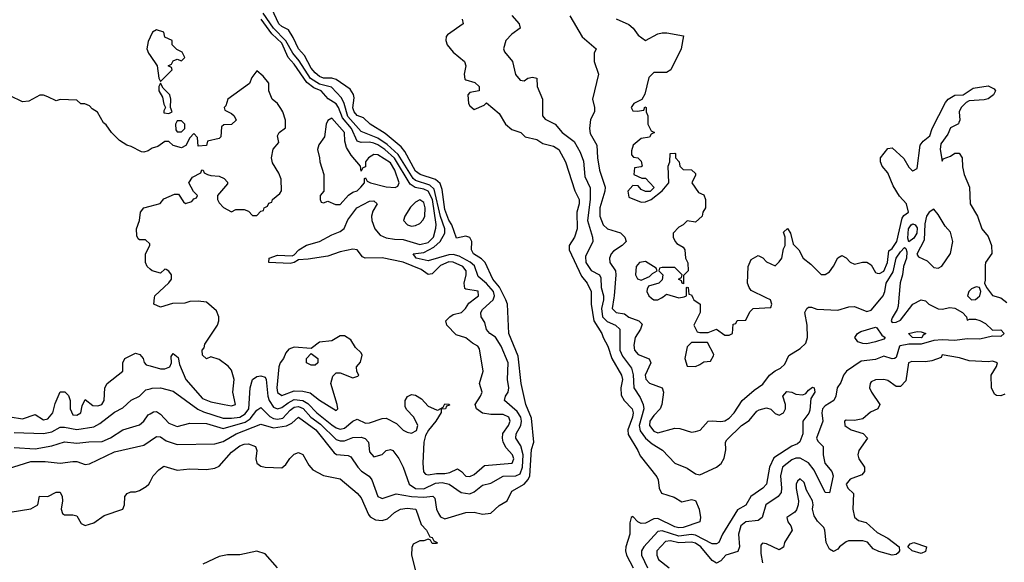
# Model space of a CAD drawing. Header units: inches. Extents: x 2380053 to 2584298, y 380219 to 546618.
# Tile 376 of 656: x 2559376 to 2564087, y 398736 to 401330. Entities that reach past the tile are written whole.
import ezdxf

# ---------------------------------------------------------------- set-up
doc = ezdxf.new("R2010")
doc.units = ezdxf.units.IN
doc.header["$MEASUREMENT"] = 0
for name, color, linetype in [('C5359', 7, 'Continuous'), ('C5369', 7, 'Continuous'), ('C5450', 7, 'Continuous'), ('C5460', 7, 'Continuous')]:
    doc.layers.add(name, color=color, linetype=linetype)

msp = doc.modelspace()

# ---------------------------------------------------------------- linework, layer by layer
at = {"layer": 'C5359', "color": 2}
for points, elevation in [([(2559330, 399430.6), (2559390, 399421.3), (2559450, 399442), (2559490, 399416.3), (2559510, 399422), (2559534, 399450), (2559545.1, 399494.9), (2559570, 399551.3), (2559591.6, 399551.6), (2559610, 399534), (2559618, 399510), (2559617.3, 399470), (2559630, 399441), (2559650, 399438.8), (2559668.7, 399450), (2559675.3, 399484.7), (2559690, 399514), (2559726, 399486), (2559750, 399483.8), (2559768.7, 399490), (2559779.5, 399510), (2559784, 399570), (2559794, 399590), (2559868.7, 399650), (2559869, 399690), (2559879, 399710), (2559930, 399736), (2559951.3, 399730), (2559966, 399710), (2559970.8, 399690.8), (2559980.7, 399680.7), (2560000, 399675)], 30), ([(2559350, 399356.5), (2559490, 399351.7), (2559530, 399360.3), (2559570, 399381.3), (2559590, 399382.6), (2559650, 399371.6), (2559730, 399383.7), (2559760.1, 399399.9), (2559830, 399454.4), (2559870, 399474), (2559910, 399510.8), (2559948.7, 399530), (2559980.1, 399559.9), (2560000, 399565.1)], 26), ([(2559350, 399284.4), (2559450, 399278.7), (2559530, 399292.2), (2559590, 399312.4), (2559650, 399305.5), (2559707.5, 399312.5), (2559770, 399312.7), (2559809.7, 399330.3), (2559868.7, 399370), (2559950, 399393.4), (2559969.3, 399410), (2559990, 399440.7), (2560000, 399446.5)], 22), ([(2559317.6, 399182.4), (2559430, 399217.1), (2559497.3, 399217.3), (2559570, 399210.5), (2559630, 399218), (2559650, 399217.1), (2559690, 399204), (2559710, 399207.3), (2559830, 399263.8), (2559970, 399295.5), (2560000, 399316.4)], 18), ([(2559330, 398976), (2559430, 398990.8), (2559462, 399010), (2559470, 399052), (2559510, 399051.3), (2559550, 399071.3), (2559570, 399071.3), (2559578.8, 399050), (2559580.7, 399030), (2559574, 398990), (2559581, 398970), (2559590, 398962.8), (2559630, 398962.8), (2559650, 398958), (2559670, 398922), (2559690, 398911.3), (2559730, 398924.7), (2559780.1, 398959.9), (2559869, 398990), (2559877, 399010), (2559879, 399050), (2559890, 399064.7), (2559907, 399073), (2559930, 399073), (2559950, 399079.1), (2559981.5, 399098.5), (2559994, 399110), (2560000, 399121.2)], 14)]:
    msp.add_lwpolyline(points, dxfattribs=dict(at, elevation=elevation))
at = {"layer": 'C5369', "color": 2}
for points, elevation in [([(2560000, 399675), (2560050, 399660.5), (2560070, 399660.7), (2560094, 399670), (2560102, 399690), (2560100.4, 399719.6), (2560110, 399734), (2560134.8, 399714.8), (2560141.4, 399681.4), (2560170.5, 399610), (2560250, 399519.3), (2560290, 399502.4), (2560354, 399490), (2560390, 399484), (2560408, 399490), (2560396, 399550), (2560402, 399610), (2560390, 399654), (2560374, 399674), (2560330, 399705.2), (2560290, 399718), (2560270, 399708.7), (2560250, 399726), (2560249, 399750), (2560258, 399762), (2560261.2, 399778.8), (2560322, 399870), (2560328.7, 399890), (2560328.7, 399910), (2560318, 399938), (2560270, 399979), (2560230, 399984), (2560190, 399982), (2560165.4, 399974.6), (2560107.1, 399972.9), (2560050, 399955.3), (2560018, 399970), (2560021, 400000)], 30), ([(2560000, 399316.4), (2560030, 399337.3), (2560050, 399336.3), (2560076.4, 399316.4), (2560130, 399298.4), (2560310, 399302.4), (2560350, 399313.1), (2560412.3, 399350), (2560530, 399396.4), (2560590, 399379), (2560652.2, 399387.8), (2560678.4, 399401.6), (2560710, 399430.4), (2560793.1, 399370), (2560879.9, 399259.9), (2560892, 399252), (2560947.3, 399247.3), (2560960.7, 399240.7), (2560993.4, 399190), (2561011.9, 399171.9), (2561048.4, 399148.4), (2561060.7, 399130), (2561090, 399051), (2561103.4, 399043.4), (2561110, 399040.7), (2561176.6, 399063.4), (2561250.2, 399050.2), (2561310, 399047.9), (2561352.3, 399052.3), (2561362.5, 399042.5), (2561370.4, 398990), (2561379.3, 398970), (2561390, 398954), (2561410, 398944), (2561510, 398974.8), (2561550, 398976), (2561590, 398966), (2561630, 398971), (2561670, 399006.8), (2561708.7, 399030), (2561730, 399076), (2561789.8, 399110.2), (2561808.7, 399131.3), (2561816.3, 399150), (2561825.3, 399274.7), (2561835.6, 399310), (2561824.4, 399424.4), (2561797, 399490), (2561775.1, 399590), (2561761.2, 399721.1), (2561717, 399830), (2561709.7, 399970), (2561702, 399990), (2561697.1, 400000)], 18), ([(2560000, 399565.1), (2560010, 399567.7), (2560050.5, 399570.5), (2560110, 399554.8), (2560228.1, 399468.1), (2560255, 399455), (2560350, 399425.5), (2560390, 399424.5), (2560429.2, 399430), (2560454.6, 399445.4), (2560471.7, 399470), (2560478, 399570), (2560489.6, 399610.4), (2560510, 399624), (2560530, 399628), (2560550, 399620.7), (2560555.8, 399610), (2560563.6, 399530), (2560570.3, 399510), (2560590, 399478.4), (2560610, 399468.9), (2560630, 399475.6), (2560660.9, 399499.1), (2560690, 399513.8), (2560730, 399510.2), (2560755, 399495), (2560797, 399450), (2560870, 399392.9), (2560890, 399378.3), (2560910, 399371.7), (2560930, 399377.4), (2560970, 399410.6), (2560990, 399420.7), (2561030, 399401.6), (2561050, 399402.4), (2561110, 399423), (2561130, 399424.9), (2561179.3, 399399.3), (2561210, 399367.3), (2561230, 399357.3), (2561250, 399354), (2561274.5, 399365.5), (2561281.2, 399390), (2561261.2, 399430), (2561226.8, 399466.8), (2561220.7, 399480.7), (2561220.9, 399510), (2561232.1, 399527.9), (2561250, 399538.8), (2561270, 399534.8), (2561298, 399518), (2561330, 399482.8), (2561370, 399464.7), (2561376.4, 399463.6), (2561402, 399478), (2561410, 399494), (2561431.6, 399491.6), (2561432.7, 399487.3), (2561418, 399482), (2561414, 399470), (2561392.7, 399467.3), (2561392.7, 399452.7), (2561367.3, 399410), (2561331.9, 399368.1), (2561317.1, 399342.9), (2561310.4, 399310), (2561305.5, 399210), (2561308.6, 399168.5), (2561318, 399158), (2561330, 399154), (2561370, 399161.1), (2561410, 399160.9), (2561434.2, 399165.8), (2561470, 399182), (2561490, 399170.8), (2561510, 399148), (2561530, 399145.5), (2561550, 399155.5), (2561600.5, 399199.5), (2561732.7, 399210), (2561740.7, 399230), (2561734, 399250), (2561702.9, 399282.9), (2561689.8, 399309.8), (2561685.7, 399330), (2561687.7, 399352.3), (2561714.7, 399390), (2561722.4, 399410), (2561715.6, 399430), (2561690, 399443), (2561630, 399442.4), (2561589.6, 399449.6), (2561562, 399470), (2561555.3, 399490), (2561581.2, 399530), (2561588.7, 399550), (2561575.3, 399590), (2561594, 399650), (2561576.6, 399756.6), (2561568.7, 399770), (2561542.9, 399782.9), (2561510, 399808.7), (2561464, 399824), (2561419, 399870), (2561415.3, 399890), (2561434, 399910), (2561450, 399920.7), (2561490, 399930.8), (2561509.2, 399950), (2561524.8, 399975.2), (2561558.4, 400000)], 26), ([(2560000, 399446.5), (2560015.9, 399455.9), (2560030, 399456.3), (2560050, 399444.9), (2560090, 399400.5), (2560130, 399385.5), (2560190, 399401.3), (2560270, 399400.3), (2560350, 399376), (2560454.5, 399405.5), (2560478.2, 399421.8), (2560510, 399463), (2560530, 399476.3), (2560572.6, 399432.6), (2560590, 399422.8), (2560610, 399419.7), (2560634.5, 399425.5), (2560670, 399463.6), (2560690, 399478.2), (2560710, 399481.1), (2560731.7, 399471.7), (2560769.1, 399429.1), (2560815.7, 399395.7), (2560890, 399323.1), (2560910, 399316), (2560930, 399317.4), (2560970, 399332), (2561010, 399333.4), (2561028.5, 399328.5), (2561044.9, 399310), (2561050, 399264.7), (2561070, 399240.7), (2561110, 399251), (2561130, 399271), (2561150, 399276), (2561162, 399270), (2561190, 399232), (2561211, 399190), (2561239.3, 399110), (2561270, 399088), (2561310, 399087.2), (2561365.6, 399114.4), (2561396.7, 399116.7), (2561430.7, 399110), (2561488.8, 399068.9), (2561530, 399063.7), (2561550, 399072.4), (2561590, 399104.4), (2561630, 399114.9), (2561690, 399147), (2561750, 399149.1), (2561770, 399159.5), (2561781.8, 399190), (2561784.6, 399250), (2561773.1, 399293.1), (2561749.6, 399330), (2561752, 399350), (2561773.5, 399390), (2561777.6, 399410), (2561774.2, 399430), (2561756.6, 399456.6), (2561696, 399510), (2561700.9, 399530), (2561713.3, 399550), (2561716.3, 399570), (2561709.7, 399610), (2561712.6, 399690), (2561679.6, 399770), (2561652, 399811.9), (2561626, 399830), (2561610, 399849.2), (2561602, 399882), (2561584.5, 399910), (2561583, 399930), (2561590, 399944), (2561641.6, 399990), (2561644.3, 400000)], 22), ([(2562110.1, 400000), (2562110.3, 399970), (2562123.7, 399890), (2562162, 399830), (2562167.3, 399810), (2562190.3, 399770), (2562208.6, 399710), (2562255.3, 399630), (2562260.3, 399610), (2562251.9, 399570), (2562254.3, 399534.3), (2562268, 399510), (2562306, 399470), (2562311.5, 399450), (2562308.7, 399430), (2562286.4, 399370), (2562287, 399347), (2562334, 399270), (2562344.5, 399244.5), (2562424.9, 399144.9), (2562430.7, 399130), (2562434.9, 399090), (2562447.1, 399067.1), (2562506.8, 399046.8), (2562544.7, 399024.7), (2562590, 399036), (2562610, 399030.8), (2562627.3, 398990), (2562633.4, 398950), (2562630.5, 398929.5), (2562550, 398902.6), (2562530, 398900.5), (2562510, 398905.7), (2562430, 398945.6), (2562410, 398943.6), (2562370, 398922.9), (2562350, 398920.9), (2562334, 398930), (2562310, 398955.3), (2562302, 398950), (2562295.3, 398924.7), (2562295.5, 398870), (2562276.4, 398810), (2562275.3, 398790), (2562279.5, 398770), (2562310.5, 398710)], 18), ([(2562168.8, 400000), (2562168.8, 399990), (2562159.6, 399950), (2562165.3, 399910), (2562187.6, 399887.6), (2562227.3, 399870), (2562248, 399850), (2562247.6, 399750), (2562260.9, 399720.9), (2562304, 399664), (2562311.6, 399631.6), (2562314.4, 399570), (2562344.4, 399524.4), (2562359.5, 399490), (2562362.3, 399470), (2562340.7, 399390), (2562344.8, 399364.8), (2562370.3, 399330), (2562402.4, 399302.4), (2562451.9, 399271.8), (2562510, 399210.4), (2562570, 399185.5), (2562610, 399159.1), (2562630, 399154.9), (2562710, 399190.3), (2562731.9, 399208.2), (2562745.9, 399234.1), (2562754, 399274), (2562753.2, 399310), (2562759.3, 399320.7), (2562829.7, 399390.3), (2562866.2, 399413.8), (2562902.3, 399457.7), (2562914.7, 399465.3), (2562950, 399474), (2562970, 399467.7), (2562990, 399446.8), (2563010, 399439.1), (2563030, 399450.8), (2563040.7, 399470), (2563039.7, 399490), (2563028, 399530), (2563047.2, 399552.8), (2563070, 399548.8), (2563090, 399539), (2563123.3, 399536.7), (2563137.6, 399542.4), (2563150, 399559.1), (2563170, 399573), (2563178, 399570), (2563181, 399550), (2563160.7, 399519.3), (2563156.7, 399463.3), (2563151.4, 399448.6), (2563123.8, 399410), (2563122.4, 399350), (2563108.6, 399311.5), (2563098.3, 399301.7), (2563070, 399291.5), (2562984.8, 399235.2), (2562963.1, 399190), (2562950, 399109), (2562931, 399090), (2562874.8, 399050), (2562850.4, 399009.6), (2562810, 398986.6), (2562739.1, 398870), (2562721, 398830), (2562710, 398823.7), (2562690, 398823.6), (2562610, 398866.2), (2562590, 398869), (2562530, 398861.4), (2562450, 398887.1), (2562430, 398882.9), (2562362.4, 398810), (2562350.4, 398790), (2562350.4, 398770), (2562379.5, 398710)], 22), ([(2562219.1, 400000), (2562210.5, 399950), (2562230, 399930.5), (2562270, 399924), (2562290, 399908), (2562338, 399890), (2562353.7, 399873.7), (2562346, 399850), (2562320.3, 399810), (2562314.2, 399774.2), (2562317.1, 399750), (2562334.8, 399730), (2562388.3, 399708.3), (2562395.5, 399690), (2562369.1, 399630.9), (2562372.1, 399612.1), (2562390, 399593), (2562450.4, 399570.4), (2562456.3, 399550), (2562448.2, 399490), (2562440.5, 399470), (2562410, 399438.4), (2562390.4, 399410), (2562389.2, 399389.2), (2562410, 399362.4), (2562430, 399354.4), (2562510, 399377.1), (2562534.9, 399374.9), (2562590, 399358), (2562610, 399361), (2562632.3, 399367.7), (2562669.6, 399410.4), (2562690, 399413), (2562730, 399408.4), (2562750, 399412.7), (2562770, 399424.4), (2562795.1, 399450), (2562832.7, 399510), (2562890, 399558.8), (2562932.3, 399587.7), (2562964, 399630), (2562990, 399651), (2563016, 399664), (2563036.5, 399683.5), (2563055.3, 399724.7), (2563110, 399758), (2563137, 399783), (2563145.2, 399810), (2563143.7, 399870), (2563133.2, 399930), (2563142, 399950), (2563150, 399956), (2563164.7, 399955.3), (2563190, 399946), (2563290, 399942), (2563342.5, 399957.5), (2563370, 399959.1), (2563430, 399934.8), (2563450, 399941), (2563499.1, 400000)], 26), ([(2562396.9, 400000), (2562398.5, 399998.5), (2562410, 399990.8), (2562430, 399990.8), (2562447.2, 400000)], 30), ([(2563582.3, 400000), (2563579.2, 399960.8), (2563574.9, 399945.1), (2563550, 399904), (2563545.3, 399890), (2563550, 399882), (2563570, 399883.7), (2563590, 399893.4), (2563649.2, 399970), (2563690, 399990.8), (2563710, 399986), (2563726, 399970), (2563770, 399948), (2563790, 399946.8), (2563825.8, 399954.2), (2563850, 399950.3), (2563887.3, 399930), (2563906, 399910), (2563910, 399894), (2563921.2, 399898.8), (2563950, 399899.1), (2563970, 399892.7), (2563997.2, 399877.2), (2564030, 399846), (2564070, 399846.8), (2564086.8, 399830), (2564070, 399816), (2564030, 399817.2), (2563970, 399802), (2563910, 399805), (2563850, 399796.3), (2563790, 399800.2), (2563750, 399795.8), (2563690, 399778.2), (2563630, 399778.5), (2563589.1, 399770.9), (2563586, 399770), (2563570, 399715.3), (2563562, 399710), (2563550, 399708.3), (2563510, 399720.9), (2563470, 399705.7), (2563402, 399698), (2563332.2, 399650), (2563317.6, 399630), (2563304.7, 399595.3), (2563287.7, 399570), (2563280.5, 399530), (2563270.7, 399510), (2563230, 399484.2), (2563217, 399470), (2563213.4, 399450), (2563218, 399410), (2563188.2, 399330), (2563194.6, 399314.6), (2563220.7, 399290), (2563220.4, 399250), (2563228.2, 399210), (2563261.6, 399170), (2563268.4, 399150), (2563250, 399068), (2563229.5, 399070), (2563177.1, 399177.2), (2563150.8, 399210.8), (2563110, 399233.7), (2563090, 399234.3), (2563070, 399225.6), (2563025.3, 399190), (2563015.6, 399150), (2563021.7, 399090), (2563018.7, 399070), (2563005.5, 399050), (2562945.5, 399010), (2562927.7, 398950), (2562910, 398936.2), (2562850, 398929.5), (2562826.7, 398910), (2562814.9, 398870), (2562820.5, 398810), (2562812.7, 398787.3), (2562754.8, 398770), (2562730, 398742.7), (2562710, 398732.3), (2562690, 398744.5), (2562635.8, 398810), (2562610, 398827.1), (2562590, 398831.8), (2562530, 398828.6), (2562490, 398839.2), (2562465.2, 398834.8), (2562423.8, 398790), (2562424.4, 398770), (2562433, 398750), (2562483, 398710)], 26), ([(2562597, 400000), (2562602, 399990), (2562632, 399970), (2562632, 399930), (2562602, 399870), (2562618, 399838), (2562630, 399834), (2562670, 399834), (2562710, 399851), (2562750, 399822), (2562770, 399822), (2562786, 399830), (2562790, 399874), (2562802, 399878), (2562808.4, 399891.6), (2562850, 399894), (2562870, 399934), (2562886, 399950), (2562970, 399954), (2562975.3, 399970), (2562968, 399990), (2562947.6, 400000)], 30), ([(2563920.5, 400000), (2563930, 399990.5), (2563950, 399993), (2563958, 400000)], 30), ([(2564070.6, 400000), (2564098.6, 399978.6)], 30), ([(2564090, 399539.3), (2564070, 399532.3), (2564050, 399533.2), (2564040.1, 399540.1), (2564025.2, 399570), (2564024, 399630), (2564050, 399672), (2564055.1, 399690), (2564030, 399696.9), (2564010, 399693.6), (2563918.5, 399698.5), (2563873.4, 399713.4), (2563790, 399728), (2563784.9, 399715.1), (2563740.2, 399699.8), (2563710, 399693.8), (2563644, 399695.9), (2563628.4, 399690), (2563615.9, 399604.1), (2563590, 399577.2), (2563570, 399577.2), (2563530, 399605.2), (2563510, 399609.2), (2563471, 399609), (2563450, 399598), (2563444.7, 399590), (2563442.8, 399570), (2563451, 399550), (2563491, 399490), (2563482, 399470), (2563446.8, 399453.2), (2563410, 399422), (2563370, 399414), (2563330, 399415.3), (2563322, 399410), (2563324.7, 399390), (2563330, 399384.7), (2563354, 399370), (2563411.6, 399351.6), (2563432, 399330), (2563391.3, 399270), (2563386, 399250), (2563391.3, 399230), (2563418, 399190), (2563418, 399170), (2563405.4, 399154.6), (2563350, 399133.2), (2563331, 399110), (2563338, 399090), (2563365.4, 399065.4), (2563362.8, 398990), (2563370, 398952), (2563390, 398936), (2563426.8, 398926.8), (2563478, 398878), (2563530, 398850.7), (2563584.7, 398810), (2563586, 398790), (2563579.1, 398780.9), (2563570, 398774), (2563550, 398769.3), (2563486.8, 398786.8), (2563460.1, 398800.1), (2563432.1, 398832.1), (2563410, 398839.3), (2563342, 398838), (2563330, 398834), (2563298, 398810), (2563290, 398798), (2563270, 398788), (2563250, 398798), (2563234, 398830), (2563229.1, 398889.1), (2563223.1, 398903.1), (2563192.9, 398932.9), (2563178, 398958), (2563168.7, 398990), (2563173.2, 399010), (2563169, 399030), (2563140.1, 399080.1), (2563130, 399118), (2563110, 399135.3), (2563096.9, 399123.1), (2563091.3, 399110), (2563091.3, 399088.7), (2563102.8, 399030), (2563100.7, 399010), (2563093.4, 398986.6), (2563084.5, 398975.5), (2563046.8, 398950), (2563051.3, 398930), (2563066, 398910), (2563071.3, 398890), (2563036, 398830), (2563030.9, 398809.1), (2563010, 398795.3), (2562950, 398824), (2562930, 398828), (2562922.8, 398817.2), (2562922, 398778), (2562930, 398734)], 30), ([(2560000, 399121.2), (2560015.3, 399150), (2560041.5, 399178.5), (2560065.2, 399194.8), (2560130, 399176.3), (2560190, 399182), (2560270, 399179.1), (2560310, 399186), (2560330, 399195.5), (2560390, 399263), (2560430, 399292.7), (2560450, 399300.5), (2560470, 399302), (2560504.7, 399290), (2560511, 399270), (2560505.5, 399230), (2560510.8, 399210), (2560530, 399196.3), (2560550, 399190.7), (2560630, 399187.3), (2560650, 399202.8), (2560668, 399232), (2560690, 399253.4), (2560710, 399260.5), (2560730, 399250.7), (2560759.9, 399199.9), (2560778.5, 399178.5), (2560830, 399150.6), (2560910, 399134.8), (2560990, 399066), (2561010, 399044.7), (2561044.5, 398964.5), (2561053.2, 398953.2), (2561079.1, 398939.1), (2561110, 398936.3), (2561136.6, 398943.4), (2561170, 398973.4), (2561198, 398990), (2561230, 398995.5), (2561271.3, 398990), (2561296.9, 398916.9), (2561322, 398890), (2561338, 398858), (2561350, 398854), (2561358, 398838), (2561374, 398830), (2561370, 398826), (2561350, 398826), (2561342, 398842), (2561330, 398846), (2561310, 398838), (2561290, 398838), (2561258, 398822), (2561252.7, 398807.3), (2561251.3, 398770), (2561270.7, 398689.3)], 14), ([(2560609.7, 398710), (2560550, 398776.2), (2560510, 398789.6), (2560430, 398771.8), (2560370, 398771.6), (2560330, 398764), (2560252.2, 398727.8)], 14)]:
    msp.add_lwpolyline(points, dxfattribs=dict(at, elevation=elevation))
for points, elevation in [([(2563430, 399780.6), (2563410, 399782.7), (2563386, 399790), (2563371.8, 399810), (2563384.5, 399830), (2563400, 399840), (2563470, 399860.5), (2563477, 399857), (2563501.1, 399821.1), (2563517.3, 399810), (2563510, 399802.7), (2563470, 399789.8)], 22), ([(2563690, 399809.1), (2563648, 399810), (2563628, 399830), (2563670, 399839.3), (2563690, 399838), (2563711.3, 399830), (2563698.5, 399821.5), (2563693, 399810)], 22), ([(2560930, 399819), (2560910, 399819), (2560870, 399795.3), (2560810, 399789), (2560770, 399758), (2560690, 399765.2), (2560664.5, 399755.5), (2560650, 399738), (2560638.8, 399710), (2560622, 399690), (2560615.5, 399670), (2560606.7, 399570), (2560610, 399547.3), (2560630, 399532.7), (2560690, 399555.8), (2560730, 399554), (2560765.7, 399545.7), (2560810, 399510.7), (2560890, 399462), (2560898, 399470), (2560895.3, 399490), (2560865.2, 399590), (2560874.6, 399625.4), (2560890, 399642), (2560910, 399642), (2560970, 399618), (2560994.6, 399625.4), (2560998, 399630), (2560988.4, 399648.4), (2560988, 399670), (2561007.3, 399692.7), (2561014, 399726), (2561010, 399738), (2560983.1, 399763.1), (2560960.2, 399800.2)], 30), ([(2562667.3, 399787.3), (2562590, 399786), (2562570, 399766), (2562558, 399710), (2562570, 399674), (2562610, 399672), (2562630, 399682), (2562650, 399694), (2562682, 399698), (2562696.4, 399723.6), (2562698, 399730)], 30), ([(2560770, 399678), (2560748.7, 399690), (2560748, 399710), (2560770, 399734), (2560802, 399710), (2560802, 399690), (2560790, 399678)], 30), ([(2563690, 398778), (2563646, 398790), (2563626, 398810), (2563636.4, 398823.6), (2563654, 398830), (2563714, 398810), (2563710, 398788)], 30)]:
    msp.add_lwpolyline(points, close=True, dxfattribs=dict(at, elevation=elevation))
at = {"layer": 'C5450', "color": 2, "elevation": 30}
for points in [[(2560000, 401246), (2559990, 401226), (2559984.7, 401190), (2559992, 401170), (2560000, 401158.6)], [(2560000, 400708.9), (2559990, 400702.7), (2559970, 400696), (2559958.6, 400698.6), (2559910, 400724), (2559888, 400730), (2559852.9, 400752.9), (2559815.3, 400790), (2559790, 400828), (2559776.4, 400836.4), (2559748.4, 400888.4), (2559723.1, 400903.1), (2559710, 400918), (2559687.3, 400927.3), (2559668.4, 400928.4), (2559650, 400946), (2559570, 400948), (2559550, 400942), (2559510, 400962), (2559490, 400968.7), (2559471.6, 400968.4), (2559419.6, 400940.4), (2559390, 400938), (2559330, 400966)], [(2560000, 400137.6), (2559986, 400150), (2559978, 400170), (2559978, 400210), (2559998, 400250), (2559998, 400258), (2559978, 400278), (2559950, 400278), (2559943.1, 400283.1), (2559936.4, 400296.4), (2559935.3, 400330), (2559948.7, 400370), (2559954, 400410), (2559969.4, 400430.6), (2560000, 400438.5)]]:
    msp.add_lwpolyline(points, dxfattribs=at)
at = {"layer": 'C5460', "color": 2}
for points, elevation in [([(2561644.3, 400000), (2561647.1, 400010), (2561642.4, 400030), (2561610, 400068.4), (2561570, 400102), (2561552.5, 400152.5), (2561531.2, 400171.1), (2561479, 400199), (2561450, 400207.2), (2561430, 400206.6), (2561330, 400176.4), (2561272.7, 400190), (2561259, 400210), (2561310, 400217.3), (2561358.1, 400241.9), (2561387.7, 400270), (2561409.8, 400310), (2561409.8, 400330), (2561389.4, 400389.4), (2561359.8, 400519.8), (2561339, 400539), (2561270, 400561), (2561258.2, 400570), (2561186.3, 400686.3), (2561133.8, 400733.8), (2561090, 400762.9), (2561010, 400796), (2560946.8, 400866.8), (2560929.2, 400929.2), (2560915.9, 400955.9), (2560867.5, 401007.5), (2560810, 401021.2), (2560768.1, 401048.2), (2560713.8, 401133.8), (2560682.3, 401170), (2560649.1, 401229.1), (2560590, 401289.8), (2560541.1, 401361.1)], 22), ([(2561697.1, 400000), (2561671.8, 400051.8), (2561640.5, 400090), (2561602.9, 400170), (2561586.1, 400186.1), (2561547, 400210), (2561537, 400230), (2561539.5, 400270), (2561530, 400289), (2561510, 400294.5), (2561466, 400286), (2561444.4, 400350), (2561430, 400372.3), (2561410, 400422.7), (2561397.8, 400517.8), (2561387.2, 400547.2), (2561365.4, 400565.4), (2561292.7, 400590), (2561270, 400606.3), (2561219.4, 400699.4), (2561201.8, 400721.8), (2561125.2, 400785.2), (2561053.2, 400830), (2561021.2, 400861.2), (2560990, 400872.3), (2560976.2, 400890), (2560970, 400908.7), (2560976.1, 400956.1), (2560973, 400973), (2560957.7, 400997.7), (2560890, 401044.7), (2560869.8, 401049.8), (2560829, 401050), (2560810, 401058.4), (2560790, 401076.2), (2560770, 401098.4), (2560738.9, 401158.9), (2560709.7, 401190), (2560684.9, 401244.9), (2560661.5, 401281.5), (2560630, 401297.6), (2560616.2, 401310), (2560582.3, 401382.3)], 18), ([(2561731, 401350), (2561766, 401310), (2561771.3, 401290), (2561730, 401261.2), (2561702.8, 401230), (2561690.7, 401190), (2561695.9, 401175.9), (2561733.4, 401130), (2561748.6, 401068.5), (2561770, 401041), (2561790, 401038), (2561808, 401050), (2561830, 401056), (2561851, 401051), (2561851.3, 401010), (2561877.3, 400950), (2561877.3, 400870), (2561890, 400854.8), (2561938.8, 400830), (2561971.3, 400790), (2562028.4, 400748.4), (2562057.2, 400697.2), (2562074.1, 400654.1), (2562080.8, 400580.8), (2562105.9, 400525.8), (2562105.8, 400470), (2562092.8, 400370), (2562117.3, 400290), (2562118.8, 400270), (2562082.7, 400197.4), (2562084.6, 400170), (2562110, 400130.4), (2562150.3, 400110.3), (2562156.5, 400096.5), (2562158.3, 400050), (2562168.8, 400010), (2562168.8, 400000)], 22), ([(2562007.7, 401347.7), (2562067.5, 401247.5), (2562134, 401190), (2562124.7, 401170), (2562124.7, 401130), (2562146, 401070), (2562116, 400950), (2562126, 400910), (2562126, 400890), (2562107.9, 400852.1), (2562102, 400810), (2562106.2, 400786.2), (2562137.3, 400730), (2562140.4, 400670), (2562150.5, 400610), (2562177.1, 400530), (2562175.5, 400510), (2562152.2, 400430), (2562152.4, 400390), (2562168.2, 400350), (2562187.7, 400330), (2562250.5, 400310.5), (2562271, 400290), (2562278, 400270), (2562258, 400250), (2562216.7, 400223.3), (2562205.5, 400210), (2562198, 400190), (2562199.1, 400170), (2562226.7, 400130), (2562228.8, 400110), (2562220.8, 400010), (2562219.1, 400000)], 26), ([(2561558.4, 400000), (2561572, 400010), (2561570, 400031.8), (2561510, 400041.2), (2561505.4, 400045.4), (2561503, 400070), (2561512.4, 400110), (2561512.4, 400130), (2561496.9, 400150), (2561450, 400170.8), (2561430, 400171.7), (2561390, 400155.6), (2561350, 400115.6), (2561330, 400111.8), (2561296.2, 400136.2), (2561210, 400171.3), (2561111, 400191), (2561029.5, 400189.5), (2561015.9, 400195.9), (2560990, 400229.3), (2560970, 400233.6), (2560910, 400220.7), (2560850, 400199.5), (2560755.6, 400184.4), (2560710, 400182), (2560690, 400169.6), (2560670, 400164.5), (2560568, 400170), (2560570, 400190.6), (2560610, 400204), (2560678.9, 400201.1), (2560690, 400206), (2560712.3, 400230), (2560748.6, 400251.4), (2560811.2, 400268.9), (2560870, 400301.3), (2560910, 400317.6), (2560928.3, 400331.7), (2560946.8, 400373.2), (2560989.8, 400430.2), (2561050, 400462.4), (2561070, 400464), (2561086.8, 400450), (2561065.3, 400414.7), (2561059, 400390), (2561060.2, 400370), (2561075.3, 400330), (2561100.4, 400300.4), (2561130, 400287.4), (2561170, 400280.3), (2561210, 400279.6), (2561290, 400254.9), (2561330, 400264.2), (2561356.4, 400290), (2561367.4, 400332.6), (2561368.6, 400351.5), (2561350.4, 400470.4), (2561330, 400510.7), (2561310, 400519.8), (2561268.3, 400528.3), (2561243.6, 400543.6), (2561170, 400667.8), (2561123.5, 400710), (2561090, 400732.2), (2561070, 400739.8), (2561050, 400744.1), (2561010, 400743.5), (2560990, 400749.6), (2560963.2, 400810), (2560920.8, 400860.8), (2560901.8, 400910), (2560890, 400928.2), (2560852.2, 400952.2), (2560818.4, 400990), (2560783.5, 401003.5), (2560749.2, 401029.2), (2560690, 401117.2), (2560660.3, 401150), (2560630, 401217.1), (2560581.9, 401261.9), (2560532.1, 401332.1)], 26), ([(2561493.2, 401333.2), (2561498, 401310), (2561422.4, 401257.6), (2561417.3, 401250), (2561415.5, 401230), (2561422, 401210), (2561450, 401174.8), (2561504.7, 401130), (2561511.3, 401110), (2561502.8, 401070), (2561506.4, 401046.4), (2561510, 401042), (2561554, 401030), (2561574, 401010), (2561574, 400990), (2561530, 400982), (2561521, 400970), (2561522.8, 400930), (2561530, 400918), (2561550, 400901), (2561599, 400921), (2561610, 400932), (2561670, 400882), (2561701, 400830), (2561730, 400804.7), (2561774, 400790), (2561794, 400770), (2561850, 400757.3), (2561878.8, 400738.8), (2561930, 400725.5), (2561955.5, 400710), (2561987.3, 400650), (2562032.4, 400512.4), (2562052.2, 400470), (2562052.2, 400450), (2562041.6, 400410), (2562043.1, 400330), (2562030.2, 400289.8), (2562005.5, 400250), (2562004.9, 400230), (2562063.4, 400103.4), (2562090.4, 400070), (2562110, 400031), (2562110.1, 400000)], 18), ([(2562230, 401334.8), (2562290, 401306.8), (2562311.3, 401290), (2562335.3, 401255.3), (2562370, 401231.3), (2562430, 401262.8), (2562450, 401267.3), (2562472.7, 401267.3), (2562552.7, 401252.7), (2562540.7, 401190), (2562492, 401090), (2562470, 401078), (2562410, 401078), (2562386, 401054), (2562366.8, 400973.2), (2562352, 400948), (2562314, 400930), (2562302, 400910), (2562310, 400894), (2562330, 400892), (2562362, 400898), (2562367.3, 400912.7), (2562374, 400910), (2562374, 400890), (2562382, 400870), (2562382, 400830), (2562398, 400798), (2562414, 400790), (2562398, 400782), (2562390, 400768), (2562350, 400762), (2562311.3, 400730), (2562303.6, 400703.6), (2562303.6, 400683.6), (2562312.7, 400672.7), (2562334, 400670), (2562350, 400654), (2562354, 400630), (2562350, 400626), (2562318, 400622), (2562314, 400590), (2562352.7, 400572.7), (2562370, 400572), (2562412, 400528), (2562392, 400508), (2562370, 400508), (2562350, 400518), (2562335.3, 400535.3), (2562310, 400538), (2562286, 400510), (2562290, 400482), (2562350, 400458), (2562370, 400458.8), (2562398, 400470), (2562450, 400512), (2562482, 400550), (2562478, 400630), (2562486, 400650), (2562488, 400690), (2562510, 400692), (2562514, 400690), (2562514, 400670), (2562532, 400650), (2562534, 400630), (2562550, 400614), (2562590, 400612), (2562610, 400594), (2562610, 400586), (2562592, 400550), (2562623.5, 400503.5), (2562650, 400492), (2562658, 400470), (2562658, 400430), (2562644.7, 400410), (2562642, 400390), (2562610, 400362), (2562570, 400368), (2562551.2, 400348.9), (2562530, 400338), (2562502, 400310), (2562502, 400290), (2562512, 400270), (2562519.6, 400259.6), (2562550, 400242), (2562558, 400230), (2562562, 400190), (2562572.7, 400167.3), (2562574, 400130), (2562552.7, 400107.3), (2562552.7, 400067.3), (2562546, 400070), (2562542, 400082), (2562528, 400090), (2562542, 400098), (2562546, 400110), (2562510, 400146), (2562450, 400146), (2562438, 400142), (2562434, 400130), (2562454, 400110), (2562450, 400086), (2562434, 400070), (2562384.7, 400055.3), (2562378, 400042), (2562376, 400030), (2562386, 400010), (2562396.9, 400000)], 30), ([(2560000, 401158.6), (2560034, 401110), (2560042, 401050), (2560050, 401034), (2560106, 401090), (2560102, 401102), (2560086, 401110), (2560102, 401118), (2560110, 401134), (2560130, 401142), (2560150, 401134), (2560166, 401150), (2560154, 401174), (2560127.3, 401187.3), (2560106, 401210), (2560106, 401230), (2560070, 401246), (2560066, 401270), (2560030, 401282), (2560012, 401270), (2560000, 401246)], 30), ([(2560000, 400438.5), (2560048.8, 400451.1), (2560066.3, 400473.7), (2560116, 400496), (2560136, 400496), (2560159.6, 400459.6), (2560170, 400452), (2560199, 400461), (2560210, 400474), (2560222, 400478), (2560226, 400490), (2560208.4, 400508.4), (2560186, 400550), (2560203.1, 400576.9), (2560242, 400598), (2560248, 400612), (2560254, 400610), (2560258, 400598), (2560274, 400590), (2560290, 400584.7), (2560330, 400582), (2560354, 400570), (2560370, 400554), (2560370, 400546), (2560322, 400490), (2560322, 400470), (2560330, 400454), (2560351.6, 400431.6), (2560390, 400412), (2560410, 400422), (2560450, 400422), (2560470, 400414), (2560490, 400394), (2560510, 400394), (2560530, 400414), (2560542, 400418), (2560546, 400430), (2560562, 400438), (2560567.3, 400452.7), (2560582, 400458), (2560586, 400470), (2560620.4, 400499.6), (2560628.4, 400511.6), (2560627.3, 400567.3), (2560616.4, 400596.4), (2560585.6, 400645.6), (2560581.2, 400670), (2560589.3, 400710.7), (2560616.4, 400743.6), (2560610, 400774), (2560618, 400790), (2560647.3, 400812.7), (2560648, 400850), (2560635.3, 400890), (2560625.6, 400905.6), (2560609.2, 400929.2), (2560584, 400950), (2560568.7, 400990), (2560567.3, 401027.3), (2560540.4, 401060.4), (2560510, 401086), (2560486.4, 401053.6), (2560474.8, 401025.2), (2560372, 400950), (2560362, 400918), (2560354, 400910), (2560358, 400898), (2560390, 400882), (2560402, 400870), (2560411.3, 400850), (2560390, 400828.7), (2560352, 400828), (2560342, 400818), (2560338, 400770), (2560330, 400762), (2560274, 400750), (2560270, 400728), (2560230, 400726), (2560227.3, 400767.3), (2560210, 400786), (2560190, 400766), (2560171.2, 400728.9), (2560150, 400718), (2560110, 400728.7), (2560090, 400748), (2560070, 400748), (2560036.3, 400723.7), (2560010, 400715.1), (2560000, 400708.9)], 30), ([(2562947.6, 400000), (2562875.3, 400035.3), (2562866, 400050), (2562858, 400070), (2562862, 400150), (2562876.4, 400183.6), (2562910, 400202), (2562930.9, 400190.9), (2562950, 400172), (2562990, 400154), (2563010, 400172), (2563022, 400190), (2563030, 400234), (2563038, 400250), (2563038, 400290), (2563030, 400314), (2563050, 400332), (2563064.7, 400310), (2563076.9, 400256.9), (2563104.7, 400230), (2563124.7, 400190), (2563162, 400162), (2563210, 400112), (2563230, 400111.3), (2563250, 400124.7), (2563270, 400152), (2563290, 400192), (2563310, 400202), (2563330, 400192), (2563350, 400171.3), (2563370, 400161), (2563409.1, 400170.9), (2563430, 400171.3), (2563450, 400158), (2563470, 400122), (2563478, 400118), (2563490, 400116), (2563510, 400127.7), (2563527.8, 400170), (2563535.3, 400224.7), (2563550, 400236.3), (2563572.8, 400270), (2563598.7, 400381.3), (2563606, 400394), (2563629, 400410), (2563619, 400450), (2563586.3, 400486.3), (2563555.5, 400535.5), (2563530, 400598), (2563502, 400630), (2563495.3, 400650), (2563495.3, 400670), (2563530, 400714), (2563550, 400718), (2563606.4, 400666.4), (2563630, 400624.7), (2563644.7, 400610), (2563650, 400606.8), (2563670, 400618), (2563684, 400730), (2563699, 400750), (2563730, 400774.8), (2563742.6, 400810), (2563806, 400934), (2563818.7, 400950), (2563850, 400968.9), (2563890, 400970.3), (2563937.8, 401002.2), (2564010, 401014.4), (2564038.8, 400998.8), (2564045.3, 400990), (2564034.9, 400970), (2564010, 400951.9), (2563990, 400946.4), (2563918.7, 400941.3), (2563905.3, 400934.7), (2563880.5, 400910), (2563870.8, 400890), (2563874.8, 400850), (2563870, 400838), (2563867.3, 400832.7), (2563830, 400812.3), (2563817.2, 400782.8), (2563783.6, 400736.4), (2563780.3, 400710), (2563790, 400654), (2563795.3, 400664.7), (2563830, 400678), (2563850, 400691.3), (2563871.3, 400691.3), (2563884.7, 400670), (2563886.4, 400626.4), (2563894.8, 400590), (2563921, 400530), (2563924, 400450), (2563958.8, 400390), (2563978.8, 400330), (2564010, 400294), (2564025.5, 400250), (2564027.1, 400212.9), (2563997.3, 400170), (2563995.3, 400155.3), (2563996, 400084), (2563992, 400070), (2564002, 400050), (2564030, 400011.3), (2564070, 400000.5), (2564070.6, 400000)], 30), ([(2563499.1, 400000), (2563507.4, 400010), (2563515.2, 400030), (2563521.6, 400070), (2563554.9, 400125.1), (2563569.8, 400190), (2563590, 400220.4), (2563610, 400240.7), (2563616.1, 400236.1), (2563620.3, 400220.3), (2563619.7, 400190), (2563604.2, 400150), (2563599.7, 400110), (2563588, 400072), (2563582.3, 400000)], 26), ([(2560021, 400000), (2560022, 400010), (2560090, 400072), (2560102, 400090), (2560102, 400110), (2560090, 400128), (2560076.4, 400136.4), (2560070, 400138), (2560050, 400118), (2560010, 400128.7), (2560000, 400137.6)], 30), ([(2562447.2, 400000), (2562455.5, 400004.5), (2562470, 400018), (2562530, 400001), (2562555.3, 400004.7), (2562566, 400010), (2562566, 400050), (2562570, 400052), (2562574, 400050), (2562578, 400018), (2562590, 400014), (2562597, 400000)], 30), ([(2563958, 400000), (2563969.4, 400010), (2563975.3, 400030), (2563969.1, 400049.1), (2563953.2, 400053.2), (2563930, 400042.9), (2563917.1, 400030), (2563910.5, 400010), (2563920.5, 400000)], 30)]:
    msp.add_lwpolyline(points, dxfattribs=dict(at, elevation=elevation))
for points, elevation in [([(2560050, 401026), (2560042, 401010), (2560042, 400990), (2560059.6, 400959.6), (2560065.4, 400925.4), (2560074, 400910), (2560065.4, 400894.6), (2560065.4, 400885.4), (2560090, 400882), (2560106, 400890), (2560098, 400910), (2560099, 400950), (2560094, 400970), (2560062, 401002)], 30), ([(2560150, 400846), (2560130, 400846), (2560122, 400830), (2560123.6, 400803.6), (2560130, 400794), (2560150, 400794), (2560166, 400810), (2560166, 400830)], 30), ([(2560870, 400859), (2560850, 400848), (2560842.8, 400830), (2560834.8, 400770), (2560807.9, 400732.1), (2560801, 400710), (2560811, 400670), (2560811.3, 400650), (2560832, 400590), (2560832, 400510), (2560814, 400490), (2560814, 400470), (2560818, 400458), (2560830, 400454), (2560850, 400462), (2560886.4, 400446.4), (2560910, 400446.8), (2560950, 400491.3), (2560970, 400506), (2560990, 400512), (2561008, 400530), (2561026, 400550), (2561026, 400570), (2561030, 400574), (2561038, 400558), (2561054, 400550), (2561130, 400530.6), (2561172.3, 400527.7), (2561185.2, 400534.8), (2561191.3, 400550), (2561170.8, 400610), (2561150, 400645.1), (2561090, 400683.7), (2561070, 400685.2), (2561044.7, 400670), (2561031.3, 400650), (2561030, 400626), (2561018, 400622), (2561010, 400606), (2561006, 400630), (2560962, 400682), (2560939.3, 400719.3), (2560931.2, 400750), (2560929.4, 400790)], 30), ([(2561290, 400469), (2561270, 400457.2), (2561245.8, 400434.2), (2561218, 400390), (2561212, 400370), (2561232, 400350), (2561250, 400342.8), (2561270, 400346.8), (2561290, 400356), (2561306.8, 400373.2), (2561314, 400390), (2561315.6, 400430), (2561310, 400455.3)], 30), ([(2563750, 400423.7), (2563727.3, 400410), (2563714.9, 400390), (2563706.3, 400353.7), (2563703.4, 400276.6), (2563668.8, 400208.8), (2563676, 400196), (2563717.5, 400177.5), (2563750, 400144.7), (2563770, 400142), (2563788.4, 400151.6), (2563830, 400212), (2563840.9, 400270), (2563830, 400314), (2563803.3, 400343.3), (2563770, 400399.3)], 30), ([(2563630, 400268.7), (2563625.3, 400285.3), (2563629.1, 400330.9), (2563640.7, 400350), (2563650, 400354), (2563660.5, 400350), (2563670, 400334.8), (2563668.8, 400310), (2563654.7, 400285.3)], 26), ([(2562370, 400174), (2562342, 400170), (2562326, 400150), (2562322, 400110), (2562331.6, 400091.6), (2562350, 400084.7), (2562390, 400102), (2562403.1, 400116.9), (2562426, 400130), (2562422, 400142)], 30)]:
    msp.add_lwpolyline(points, close=True, dxfattribs=dict(at, elevation=elevation))

doc.saveas('drawing.dxf')
